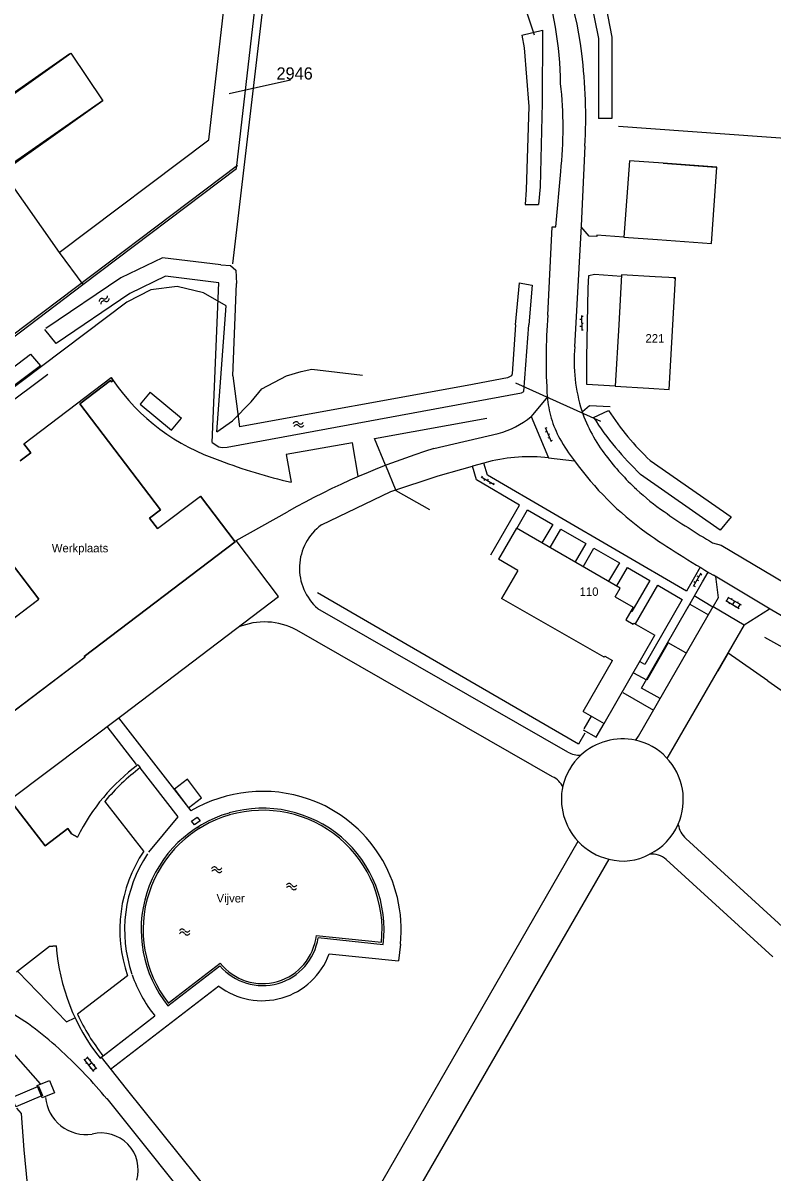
# Model space of a CAD drawing. Extents: x 148816 to 151297, y 399515 to 402500.
# Drawn here: x 151084.2 to 151195.2, y 400624.4 to 400794.7 of the extents above; entities that cross this region are included whole.
import ezdxf

# ---------------------------------------------------------------- set-up
doc = ezdxf.new("R2010")
doc.units = 0
for name, color, linetype in [('B01 Hoofdgebouw  [T] Norm', 7, 'Continuous'), ('B01 hoofgebouw', 7, 'Continuous'), ('B02 Bijgebouw  [D] Norm', 7, 'Continuous'), ('B02 Bijgebouw  [T] Norm', 7, 'Continuous'), ('B04 Kunstwerk  [T] Norm', 7, 'Continuous'), ('G01 perceelsgrens', 7, 'Continuous'), ('Q19 Overig lijnvormig object  [D] Gem', 7, 'Continuous'), ('S02 Open verharding  Norm', 7, 'Continuous'), ('S05 Water  Norm', 7, 'Continuous'), ('T04 Haag heg  [D] Gem', 7, 'Continuous'), ('T04 Haag heg  [T] Norm', 7, 'Continuous'), ('T09 Insteek water  [D] Norm', 7, 'Continuous'), ('T09 Insteek water  [T] Norm', 7, 'Continuous'), ('V00 Kant verharding algemeen  [T] Norm', 7, 'Continuous'), ('W10 Duiker  [T] Gem', 7, 'Continuous'), ('Z01 perceelnummer', 7, 'Continuous'), ('Z02 Huisnummer  [Tekst] Norm', 7, 'Continuous'), ('Z19 Overige Tekst  [Tekst] Gem', 7, 'Continuous')]:
    doc.layers.add(name, color=color, linetype=linetype)

msp = doc.modelspace()

# ---------------------------------------------------------------- linework, layer by layer
at = {"layer": 'B01 Hoofdgebouw  [T] Norm'}
for p, q in [((151173.97, 400774.3), (151173.17, 400762.98)), ((151178.96, 400773.94), (151173.97, 400774.3)), ((151173.17, 400762.98), (151178.15, 400762.63)), ((151172.82, 400757.42), (151172.4, 400750)), ((151177.81, 400757.13), (151172.82, 400757.42)), ((151172.4, 400750), (151171.88, 400740.89)), ((151171.88, 400740.89), (151176.87, 400740.6)), ((151104.11, 400719.82), (151110.46, 400724.64)), ((151115.6, 400717.86), (151110.46, 400724.64)), ((151157.24, 400719.89), (151154.59, 400715.27)), ((151172.63, 400711.01), (151157.24, 400719.89)), ((151093.24, 400700.88), (151115.6, 400717.86)), ((151157.44, 400713.63), (151154.59, 400715.27)), ((151157.44, 400713.63), (151155.05, 400709.48)), ((151171.88, 400709.7), (151172.63, 400711.01)), ((151170.23, 400700.75), (151155.05, 400709.48)), ((151171.88, 400709.7), (151174.51, 400708.19)), ((151174.51, 400708.19), (151173.43, 400706.32)), ((151173.43, 400706.32), (151174.55, 400705.67)), ((151174.55, 400705.67), (151174.64, 400705.82)), ((151174.64, 400705.82), (151177.76, 400704.02)), ((151170.22, 400690.95), (151177.76, 400704.02)), ((151077.65, 400688.86), (151093.34, 400700.76)), ((151093.24, 400700.88), (151093.34, 400700.76)), ((151170.23, 400700.75), (151170.32, 400700.91)), ((151170.32, 400700.91), (151171.45, 400700.26)), ((151167.11, 400692.74), (151171.45, 400700.26)), ((151167.11, 400692.74), (151170.22, 400690.95))]:
    msp.add_line(p, q, dxfattribs=at)
for points in [[(151091.29, 400790.22), (151096.02, 400783.2), (151081.33, 400772.73), (151076.58, 400779.77), (151091.29, 400790.22)], [(151178.15, 400762.63), (151186.12, 400762.07), (151186.92, 400773.37), (151178.96, 400773.94)], [(151176.87, 400740.6), (151179.87, 400740.43), (151180.81, 400756.96), (151177.81, 400757.13)]]:
    msp.add_lwpolyline(points, dxfattribs=at)
at = {"layer": 'B01 hoofgebouw'}
for points in [[(151091.14, 400790.13), (151076.35, 400779.82)], [(151076.35, 400779.82), (151081.17, 400772.91), (151095.96, 400783.21)], [(151083.79, 400729.83), (151085.38, 400731.02), (151084.32, 400732.39), (151097.24, 400742.18), (151097.56, 400741.76), (151097.3, 400741.57), (151097.17, 400741.74), (151092.63, 400738.29), (151104.55, 400722.61), (151102.93, 400721.38), (151104.11, 400719.82), (151110.46, 400724.64), (151115.6, 400717.86), (151093.24, 400700.88), (151093.4, 400700.77), (151077.65, 400688.86)], [(151067.74, 400695.08), (151086.53, 400709.36), (151074.82, 400724.76)], [(151101.22, 400684.84), (151101.55, 400684.41)], [(151081.52, 400680.56), (151087.49, 400672.81), (151090.82, 400675.38), (151091.41, 400674.61), (151092.25, 400674.12)], [(151089.1, 400657.99), (151088.14, 400657.93), (151083.25, 400654.12)]]:
    msp.add_lwpolyline(points, dxfattribs=at)
at = {"layer": 'B02 Bijgebouw  [D] Norm'}
for p, q in [((151178.96, 400773.94), (151186.77, 400773.36)), ((151180.59, 400756.97), (151180.58, 400756.82))]:
    msp.add_line(p, q, dxfattribs=at)
at = {"layer": 'B02 Bijgebouw  [T] Norm'}
for p, q in [((151084.32, 400732.39), (151097.24, 400742.18)), ((151092.63, 400738.29), (151097.17, 400741.74)), ((151097.17, 400741.74), (151097.3, 400741.57)), ((151097.56, 400741.76), (151097.24, 400742.18)), ((151097.3, 400741.57), (151097.56, 400741.76)), ((151103.05, 400740.04), (151101.55, 400738.25)), ((151103.05, 400740.04), (151107.68, 400736.17)), ((151104.55, 400722.61), (151092.63, 400738.29)), ((151101.55, 400738.25), (151106.18, 400734.38)), ((151106.18, 400734.38), (151107.68, 400736.17)), ((151084.32, 400732.39), (151085.38, 400731.02)), ((151085.38, 400731.02), (151083.79, 400729.83)), ((151074.82, 400724.76), (151086.53, 400709.36)), ((151102.93, 400721.38), (151104.55, 400722.61)), ((151104.11, 400719.82), (151102.93, 400721.38)), ((151067.74, 400695.08), (151086.53, 400709.36)), ((151168.31, 400692.05), (151167.22, 400690.14)), ((151169.05, 400688.92), (151170.22, 400690.95)), ((151167.14, 400690.01), (151169.05, 400688.92)), ((151101.22, 400684.84), (151101.55, 400684.41)), ((151087.49, 400672.81), (151081.52, 400680.56)), ((151102.07, 400672.03), (151096.34, 400679.43)), ((151090.82, 400675.38), (151087.49, 400672.81)), ((151091.41, 400674.61), (151090.82, 400675.38)), ((151092.25, 400674.12), (151091.41, 400674.61)), ((151088.14, 400657.93), (151083.25, 400654.12)), ((151088.14, 400657.93), (151089.1, 400657.99)), ((151099.67, 400653.57), (151092.27, 400647.87)), ((151095.61, 400641.37), (151096.04, 400641.73))]:
    msp.add_line(p, q, dxfattribs=at)
for centre, radius, start, end in [((151119.16, 400660.71), 30.06, 126.63, 153.5155), ((151121.46, 400658.35), 32.79, 127.3823, 139.9877), ((151119.55, 400660.37), 21.01, 146.2981, 198.8876), ((151119.65, 400660.37), 30.64, 184.4626, 218.327), ((151120.41, 400660.93), 31.02, 204.9152, 218.2454)]:
    msp.add_arc(centre, radius, start, end, dxfattribs=at)
at = {"layer": 'B04 Kunstwerk  [T] Norm'}
for points in [[(151106.61, 400681.2), (151108.72, 400678.46), (151110.65, 400679.95), (151108.55, 400682.69), (151106.61, 400681.2)], [(151086.52, 400637.22), (151087.11, 400635.83), (151083.14, 400634.16), (151082.55, 400635.56), (151086.52, 400637.22)]]:
    msp.add_lwpolyline(points, dxfattribs=at)
at = {"layer": 'G01 perceelsgrens'}
for points in [[(151115.83, 400773.16), (151122.66, 400832.86)], [(151089.58, 400760.71), (151111.74, 400777.41), (151114.94, 400805.4)], [(151076.19, 400779.71), (151089.58, 400760.71)], [(151093.04, 400755.96), (151115.83, 400773.16)], [(151089.58, 400760.71), (151093.04, 400755.96)], [(151077.01, 400743.85), (151093.04, 400755.96)], [(151103.11, 400755.18), (151099.57, 400753.37)], [(151107.05, 400755.68), (151103.11, 400755.18)], [(151110.93, 400754.76), (151107.05, 400755.68)], [(151099.57, 400753.37), (151033.77, 400703.71)], [(151114.29, 400752.79), (151110.93, 400754.76)], [(151112.88, 400734.14), (151114.29, 400752.79)], [(151112.88, 400734.14), (151115.21, 400735.79), (151117.99, 400738.57), (151119.57, 400740.54), (151123.21, 400742.43), (151125.39, 400743.1), (151126.96, 400743.45), (151134.47, 400742.52)]]:
    msp.add_lwpolyline(points, dxfattribs=at)
at = {"layer": 'Q19 Overig lijnvormig object  [D] Gem'}
msp.add_lwpolyline([(151109.17, 400676.48), (151109.97, 400677.09), (151110.41, 400676.52), (151109.6, 400675.91)], close=True, dxfattribs=at)
at = {"layer": 'S02 Open verharding  Norm'}
for p, q in [((151166.89, 400750.77), (151166.64, 400750.77)), ((151166.9, 400749.77), (151166.65, 400749.77)), ((151166.89, 400751.39), (151166.91, 400749.14)), ((151166.89, 400751.27), (151167.14, 400751.27)), ((151166.9, 400750.27), (151167.15, 400750.27)), ((151166.9, 400749.27), (151167.15, 400749.27)), ((151161.52, 400734.8), (151162.38, 400732.72)), ((151161.57, 400734.68), (151161.8, 400734.78)), ((151161.76, 400734.22), (151161.53, 400734.12)), ((151162.14, 400733.3), (151161.91, 400733.2)), ((151161.95, 400733.76), (151162.18, 400733.85)), ((151162.33, 400732.83), (151162.57, 400732.93)), ((151152.12, 400727.42), (151152.25, 400727.64)), ((151152.02, 400727.49), (151153.95, 400726.34)), ((151152.55, 400727.17), (151152.43, 400726.95)), ((151152.98, 400726.91), (151153.11, 400727.13)), ((151153.41, 400726.66), (151153.28, 400726.44)), ((151153.84, 400726.4), (151153.97, 400726.61)), ((151184.55, 400713.21), (151183.43, 400711.25)), ((151184.24, 400712.66), (151184.03, 400712.79)), ((151184.49, 400713.1), (151184.71, 400712.97)), ((151183.5, 400711.36), (151183.71, 400711.24)), ((151183.74, 400711.8), (151183.53, 400711.92)), ((151183.99, 400712.23), (151184.21, 400712.11)), ((151188.23, 400709.14), (151190.22, 400707.99)), ((151188.36, 400709.07), (151188.66, 400709.59)), ((151188.53, 400709.66), (151190.52, 400708.51)), ((151189.17, 400709.46), (151189.09, 400709.34)), ((151189.53, 400709.08), (151189.23, 400708.57)), ((151190.03, 400708.96), (151189.96, 400708.83)), ((151188.79, 400708.82), (151188.72, 400708.69)), ((151189.66, 400708.31), (151189.58, 400708.18)), ((151190.09, 400708.06), (151190.39, 400708.58)), ((151093.2, 400641.2), (151094.63, 400639.4)), ((151093.3, 400641.09), (151093.77, 400641.46)), ((151093.67, 400641.58), (151095.1, 400639.77)), ((151094.2, 400641.16), (151094.08, 400641.07)), ((151093.61, 400640.69), (151093.49, 400640.6)), ((151094.39, 400640.67), (151093.92, 400640.3)), ((151094.23, 400639.91), (151094.11, 400639.82)), ((151094.54, 400639.52), (151095.01, 400639.89)), ((151094.82, 400640.37), (151094.7, 400640.28))]:
    msp.add_line(p, q, dxfattribs=at)
at = {"layer": 'S05 Water  Norm'}
for centre, start, end in [((151095.9, 400753.49), 62.3552, 186.2103), ((151096.15, 400753.12), 62.3552, 186.2103), ((151096.29, 400754.25), 242.3552, 6.2103), ((151096.54, 400753.87), 242.3552, 6.2103), ((151124.62, 400735.22), 37.3988, 161.2538), ((151124.7, 400734.77), 37.3988, 161.2538), ((151125.3, 400735.73), 217.3988, 341.2538), ((151125.37, 400735.29), 217.3988, 341.2538), ((151112.52, 400669.28), 31.749, 155.604), ((151112.55, 400668.83), 31.749, 155.604), ((151113.24, 400669.73), 211.749, 335.604), ((151113.27, 400669.28), 211.749, 335.604), ((151123.57, 400666.39), 24.8469, 148.702), ((151123.59, 400666.84), 24.8469, 148.702), ((151124.34, 400666.75), 204.8469, 328.702), ((151124.37, 400667.2), 204.8469, 328.702), ((151107.76, 400660.06), 29.142, 152.997), ((151107.77, 400659.61), 29.142, 152.997), ((151108.51, 400660.48), 209.142, 332.997), ((151108.51, 400660.03), 209.142, 332.997)]:
    msp.add_arc(centre, 0.425, start, end, dxfattribs=at)
at = {"layer": 'T04 Haag heg  [D] Gem'}
for p, q in [((151172.38, 400779.42), (151206.93, 400776.94)), ((151115.97, 400773.59), (151084.7, 400750.01)), ((151084.7, 400750.01), (151028.66, 400707.68)), ((151137.86, 400729.23), (151139.42, 400725.46))]:
    msp.add_line(p, q, dxfattribs=at)
for points in [[(151053.01, 400693.06), (151041.6, 400708.06), (151087.87, 400742.67)], [(151137.86, 400729.23), (151136.24, 400733.15), (151152.88, 400736.15)], [(151139.42, 400725.46), (151144.39, 400722.62)], [(151167.4, 400689.53), (151166.44, 400687.86), (151127.78, 400710.28)], [(151182.34, 400701.4), (151179.72, 400702.88), (151176.58, 400697.35), (151174.63, 400698.41)], [(151194.45, 400697.24), (151188.61, 400701.38), (151187.09, 400698.69)], [(151194.45, 400697.24), (151216.8, 400681.62)]]:
    msp.add_lwpolyline(points, dxfattribs=at)
at = {"layer": 'T04 Haag heg  [T] Norm'}
msp.add_lwpolyline([(151193.99, 400703.75), (151199.41, 400700.73), (151204.81, 400697.66)], dxfattribs=at)
at = {"layer": 'T09 Insteek water  [D] Norm'}
for p, q in [((151123.83, 400832), (151115.21, 400759.03)), ((151167.29, 400803.11), (151169.39, 400792.41)), ((151169.21, 400803.73), (151171.39, 400792.61)), ((151158.03, 400792.9), (151158.38, 400791.05)), ((151169.39, 400792.41), (151169.4, 400780.57)), ((151171.39, 400792.61), (151171.4, 400780.54)), ((151158.38, 400791.05), (151159.11, 400782.33)), ((151159.11, 400782.33), (151158.7, 400769.99)), ((151161.06, 400782.87), (151160.75, 400770.46)), ((151171.4, 400780.54), (151169.4, 400780.57)), ((151160.75, 400770.46), (151160.54, 400767.82)), ((151158.7, 400769.99), (151158.53, 400767.81)), ((151157.64, 400756.22), (151157.08, 400750)), ((151159.56, 400755.87), (151159.07, 400750))]:
    msp.add_line(p, q, dxfattribs=at)
msp.add_lwpolyline([(151158.03, 400792.9), (151161.09, 400793.64), (151161.06, 400782.87)], dxfattribs=at)
at = {"layer": 'T09 Insteek water  [T] Norm'}
for p, q in [((151158.53, 400767.81), (151160.54, 400767.82)), ((151104.87, 400759.92), (151098.69, 400756.95)), ((151113.5, 400758.87), (151104.87, 400759.92)), ((151113.5, 400758.87), (151114.94, 400758.77)), ((151114.94, 400758.77), (151115.72, 400758.08)), ((151098.69, 400756.95), (151087.61, 400749.44)), ((151105.32, 400757.2), (151100, 400754.64)), ((151113.18, 400756.24), (151105.32, 400757.2)), ((151115.72, 400758.08), (151115.82, 400756.13)), ((151112.2, 400732.59), (151113.18, 400756.24)), ((151115.26, 400742.43), (151115.82, 400756.13)), ((151157.64, 400756.22), (151159.56, 400755.87)), ((151100, 400754.64), (151089.1, 400747.25)), ((151157.09, 400750), (151156.64, 400742.76)), ((151158.37, 400740.1), (151159.08, 400750)), ((151089.1, 400747.25), (151087.44, 400749.32)), ((151115.26, 400742.43), (151116.27, 400734.91)), ((151155.93, 400742.16), (151149.98, 400741.02)), ((151156.52, 400742.43), (151155.93, 400742.16)), ((151156.64, 400742.76), (151156.52, 400742.43)), ((151114.43, 400731.88), (151157.99, 400739.93)), ((151149.98, 400741.02), (151116.27, 400734.91)), ((151157.99, 400739.93), (151158.37, 400740.1)), ((151168.65, 400736.29), (151170.87, 400737.32)), ((151112.2, 400732.59), (151113.21, 400731.94)), ((151113.21, 400731.94), (151113.69, 400731.81)), ((151113.69, 400731.81), (151114.43, 400731.88))]:
    msp.add_line(p, q, dxfattribs=at)
for points in [[(151085.31, 400745.63), (151086.78, 400743.95), (151039.85, 400708.76), (151038.63, 400710.06), (151085.31, 400745.63)], [(151177.07, 400729.88), (151189.06, 400721.58), (151187.42, 400719.57), (151175.63, 400727.84)], [(151110.05, 400675.56), (151110.23, 400675.71)], [(151127.62, 400659.54), (151137.27, 400658.54)], [(151105.69, 400649.53), (151113.39, 400655.43)], [(151105.7, 400649.53), (151113.41, 400655.44)], [(151080.6, 400645.36), (151082.77, 400642.09), (151086.76, 400637.58)], [(151091.45, 400600.11), (151086.99, 400607.78), (151085.24, 400619.13), (151084.38, 400627.78), (151083.99, 400633.16), (151083.31, 400633.96)]]:
    msp.add_lwpolyline(points, dxfattribs=at)
for centre, radius, start, end in [((151207.68, 400761.44), 46.43, 212.8057, 226.3666), ((151205.24, 400759.66), 40.99, 213.0238, 226.5847), ((151119.67, 400660.4), 17.68, 105.9839, 217.8771), ((151119.68, 400660.41), 17.68, 353.9425, 106.0282), ((151119.67, 400660.43), 8.01, 218.5749, 353.6137), ((151093.54, 400636.09), 6.03, 184.9925, 278.622), ((151095.79, 400624.82), 5.47, 343.5907, 104.168)]:
    msp.add_arc(centre, radius, start, end, dxfattribs=at)
at = {"layer": 'V00 Kant verharding algemeen  [T] Norm'}
for p, q in [((151145.04, 400731.66), (151154.56, 400733.9)), ((151152.45, 400729.52), (151150.75, 400729.06)), ((151153.14, 400729.7), (151152.45, 400729.52)), ((151138.64, 400725.32), (151145.65, 400727.65)), ((151145.65, 400727.65), (151149.15, 400728.63)), ((151149.15, 400728.63), (151150.75, 400729.06)), ((151151.32, 400727.06), (151150.75, 400729.06)), ((151184.44, 400714.08), (151183.63, 400712.61)), ((151184.8, 400711.92), (151185.66, 400713.36)), ((151174.18, 400707.62), (151174.35, 400707.51)), ((151140.08, 400658.24), (151139.79, 400655.77)), ((151095.76, 400641.5), (151099.48, 400636.83)), ((151099.48, 400636.83), (151113.8, 400619.03))]:
    msp.add_line(p, q, dxfattribs=at)
for points in [[(151167.39, 400776.46), (151166.86, 400764.66), (151165.87, 400746.76)], [(151161.91, 400751.43), (151162.55, 400764.5), (151163.09, 400764.53), (151163.81, 400772.7)], [(151173.17, 400762.98), (151169.17, 400763.29), (151169.17, 400763.08), (151168.02, 400763.13), (151166.85, 400764.5)], [(151171.88, 400740.93), (151167.66, 400741.15), (151167.66, 400745.12), (151167.88, 400755.45), (151167.98, 400757.29), (151168.83, 400757.49), (151172.81, 400757.22)], [(151161.83, 400739.35), (151159.42, 400736.42), (151162, 400730.3), (151165.83, 400729.87)], [(151171.14, 400737.85), (151168.07, 400737.98), (151167.02, 400737.1)], [(151133.82, 400727.56), (151132.96, 400732.51), (151123.15, 400730.8), (151123.91, 400726.69)], [(151183.63, 400712.61), (151182.42, 400710.53), (151152.98, 400727.71), (151152.45, 400729.52)], [(151153.45, 400715.93), (151157.7, 400723.27), (151151.32, 400727.06)], [(151128.38, 400720.35), (151138.64, 400725.32)], [(151157.31, 400719.85), (151158.89, 400722.6), (151162.63, 400720.44), (151161.03, 400717.71)], [(151082.32, 400679.67), (151099.01, 400692.29), (151122.05, 400709.75), (151115.78, 400718.03), (151123.36, 400722.31)], [(151162.25, 400717), (151163.82, 400719.74), (151167.54, 400717.59), (151165.95, 400714.87)], [(151186.29, 400717.71), (151187.54, 400717.38), (151198.6, 400710.77), (151198.98, 400710.2), (151204.58, 400706.86), (151210.61, 400703.42)], [(151167.15, 400714.17), (151168.72, 400716.92), (151172.5, 400714.74), (151170.9, 400712.01)], [(151172.1, 400711.32), (151173.69, 400714.04), (151176.99, 400712.13), (151174.35, 400707.51)], [(151186.73, 400712.73), (151187.11, 400709.58), (151186.39, 400708.27), (151190.96, 400705.58), (151194.73, 400707.95)], [(151208.52, 400699.86), (151195.05, 400707.75), (151186.43, 400712.91)], [(151174.88, 400705.69), (151178.18, 400711.44), (151181.77, 400709.33)], [(151182.57, 400708.02), (151184.8, 400711.92)], [(151181.77, 400709.33), (151176.25, 400699.69), (151175.58, 400700.07)], [(151186.35, 400708.19), (151183.58, 400709.86)], [(151164.87, 400686.7), (151127.86, 400707.95)], [(151174.9, 400688.44), (151175.3, 400689.07), (151186.39, 400708.26)], [(151178.52, 400694.63), (151175.78, 400696.2), (151182.68, 400708.22)], [(151182.93, 400708.61), (151185.67, 400707.05)], [(151190.96, 400705.58), (151179.52, 400685.78)], [(151162.61, 400683.06), (151124.74, 400704.79)], [(151173.01, 400695.56), (151177.53, 400692.91)], [(151101.03, 400684.86), (151096.66, 400690.51)], [(151098.34, 400691.78), (151109.04, 400677.99)], [(151107.19, 400677.11), (151101.55, 400684.4)], [(151102.82, 400671.89), (151107.19, 400677.11)], [(151129.07, 400608.68), (151166.37, 400673.49)], [(151182.33, 400673.91), (151197.79, 400659.8)], [(151129.07, 400608.68), (151133.58, 400606.05), (151170.96, 400670.83)], [(151179.42, 400670.8), (151195.23, 400656.36)], [(151127.88, 400659.22), (151137.53, 400658.21)], [(151129.53, 400656.81), (151139.79, 400655.77)], [(151105.66, 400649.13), (151113.36, 400655.03)], [(151083.5, 400654.14), (151090.67, 400646.75), (151091.86, 400647.34)], [(151097.14, 400639.76), (151113.18, 400652.06)], [(151096.08, 400641.72), (151103.72, 400647.62)], [(151088.89, 400636.23), (151087.06, 400635.49), (151086.32, 400637.32), (151088.15, 400638.06), (151088.89, 400636.23)], [(151111.7, 400616.51), (151102.8, 400627.72), (151096.65, 400635.39)]]:
    msp.add_lwpolyline(points, dxfattribs=at)
for centre, radius, start, end in [((151111.62, 400783.59), 55.7, 6.8073, 54.8123), ((151111.32, 400785.16), 52.48, 0.6203, 18.9794), ((151088.88, 400780.7), 78.63, 356.9122, 6.9283), ((151105.03, 400779.17), 59.13, 353.7185, 6.3694), ((151240.08, 400744.87), 78.45, 175.2007, 184.0385), ((151190.69, 400744.69), 24.9, 175.2251, 197.3759), ((151123.22, 400759.5), 31.2, 214.6471, 251.5167), ((151176.37, 400740.29), 14.57, 183.7187, 196.4463), ((151151.45, 400745.87), 12.36, 284.5529, 310.1336), ((151177.57, 400740.78), 15.86, 196.9241, 208.9144), ((151188.55, 400744.69), 22.87, 198.9895, 217.893), ((151182.45, 400743.19), 21.29, 208.2204, 218.7107), ((151177.93, 400625.53), 111.11, 107.2145, 119.4151), ((151140.13, 400798.91), 74.02, 248.7755, 257.3384), ((151159.18, 400706.13), 24.33, 83.3588, 104.3812), ((151204.24, 400757.56), 47.34, 215.7933, 234.0882), ((151198.81, 400751.69), 35.27, 216.6279, 227.6311), ((151198.44, 400750.31), 34.01, 226.5322, 235.3471), ((151247.14, 400820.21), 119.2, 235.1958, 239.308), ((151133.07, 400713.95), 7.94, 126.2575, 229.0137), ((151254.62, 400831.74), 137, 235.221, 240.1521), ((151119.97, 400695.97), 10.02, 61.5954, 112.9689), ((151172.99, 400679.47), 9.19, 77.9826, 132.6492), ((151173.15, 400680.03), 8.61, 43.1519, 78.2217), ((151173.34, 400679.35), 9.52, 133.7001, 165.7132), ((151166.62, 400689.7), 3.47, 239.7933, 272.4477), ((151172.94, 400679.65), 9.02, 336.1898, 44.0484), ((151161.32, 400680.28), 3.07, 23.523, 65.0992), ((151173.1, 400679.75), 9.19, 167.7612, 222.9534), ((151119.69, 400659.94), 20.95, 71.0631, 120.5346), ((151119.68, 400660.41), 17.98, 352.99, 106.0282), ((151119.68, 400660.41), 20.51, 353.9425, 70.6251), ((151119.67, 400660.4), 17.98, 105.9839, 218.8253), ((151172.8, 400679.8), 9.22, 296.883, 335.7095), ((151184.75, 400676.55), 3.58, 188.8641, 227.554), ((151173.02, 400679.76), 9.15, 223.6516, 256.8041), ((151119.55, 400660.37), 20.31, 146.2981, 198.8876), ((151173.03, 400678.7), 8.13, 255.0561, 298.9694), ((151177.3, 400668.38), 3.22, 48.787, 95.9185), ((151119.67, 400660.43), 8.31, 220.5986, 351.563), ((151119.6, 400660.47), 10.59, 232.6435, 339.7483), ((151120.05, 400660.61), 20.86, 199.3764, 218.5016), ((151060.05, 400611.16), 43.21, 46.195, 59.8443), ((151048.71, 400596.65), 61.56, 38.9387, 47.9287)]:
    msp.add_arc(centre, radius, start, end, dxfattribs=at)
at = {"layer": 'W10 Duiker  [T] Gem'}
msp.add_line((151157.12, 400741.4), (151169.68, 400735.74), dxfattribs=at)
msp.add_lwpolyline([(151159.95, 400792.89), (151156.05, 400804.67)], dxfattribs=at)
at = {"layer": 'Z01 perceelnummer'}
msp.add_lwpolyline([(151123.81, 400786.24), (151114.73, 400784.23)], dxfattribs=at)

# ---------------------------------------------------------------- texts
msp.add_text('2946', height=1.8, dxfattribs=at).set_placement((151121.74, 400786.34))
at = {"layer": 'Z02 Huisnummer  [Tekst] Norm'}
for s, p in [('221', (151176.36, 400747.37)), ('110', (151166.61, 400709.85))]:
    msp.add_text(s, height=1.25, dxfattribs=at).set_placement(p)
at = {"layer": 'Z19 Overige Tekst  [Tekst] Gem'}
for s, p in [('Werkplaats', (151088.47, 400716.3)), ('Vijver', (151112.86, 400664.43))]:
    msp.add_text(s, height=1.25, dxfattribs=at).set_placement(p)

doc.saveas('drawing.dxf')
